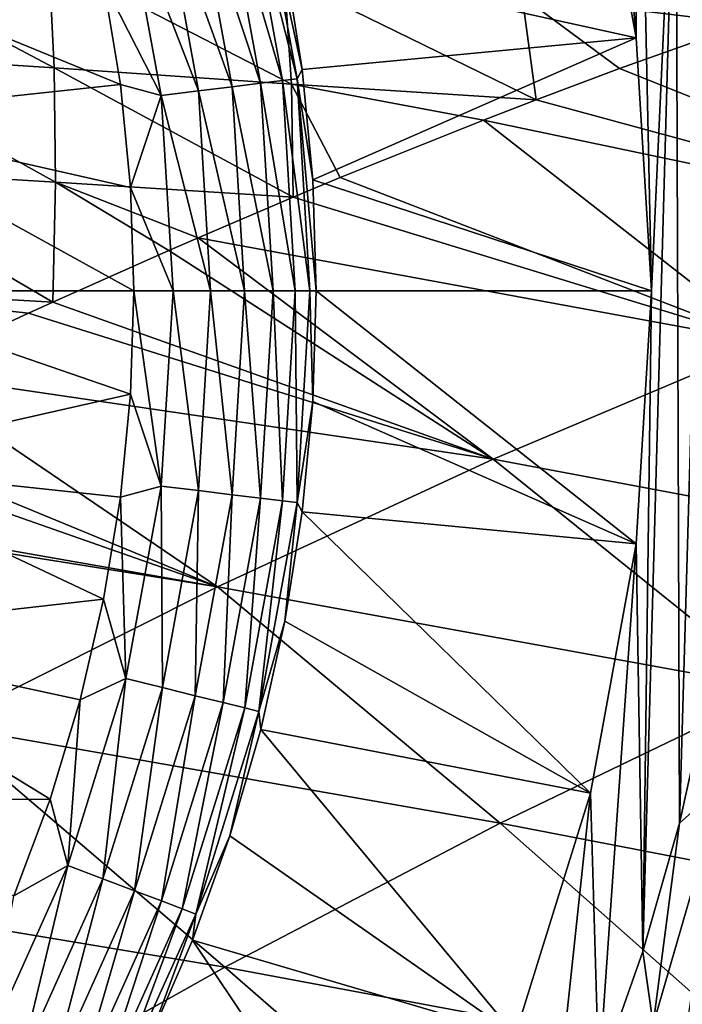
# Model space of a CAD drawing. Header units: metres. Extents: x -90 to 304, y -90 to 74.
# Tile 434 of 570: x 248.04 to 251.67, y 28.39 to 33.78. Entities that reach past the tile are written whole.
import ezdxf

# ---------------------------------------------------------------- set-up
doc = ezdxf.new("R2010")
doc.units = ezdxf.units.M
doc.layers.add('solid_21662050_350', color=7, linetype='CONTINUOUS')

msp = doc.modelspace()

# ---------------------------------------------------------------- linework, layer by layer
at = {"layer": 'solid_21662050_350'}
for points in [[(251.416153, 33.686195, 8.134833), (251.165833, 35.052132, 8.134833), (251.170197, 36.606064, 8.134833)], [(251.416153, 33.686195, 8.134833), (251.170197, 36.606064, 8.134833), (251.422791, 35.902905, 8.134833)], [(251.5, 32.299999, 8.134833), (251.416153, 33.686195, 8.134833), (251.422791, 35.902905, 8.134833)], [(251.5, 32.299999, 8.134833), (251.422791, 35.902905, 8.134833), (251.632767, 35.188286, 8.134833)], [(251.632767, 35.188286, 8.134833), (251.653732, 29.383726, 8.134833), (251.452637, 28.680962, 8.134833)], [(251.5, 32.299999, 8.134833), (251.632767, 35.188286, 8.134833), (251.452637, 28.680962, 8.134833)], [(251.799026, 34.467018, 8.134833), (251.653732, 29.383726, 8.134833), (251.632767, 35.188286, 8.134833)], [(249.491821, 34.110664, -26.917501), (251.165833, 35.052132, 8.134833), (251.416153, 33.686195, 8.134833)], [(249.152969, 34.556007, -27.512096), (249.270905, 34.585075, -27.332626), (249.478745, 33.450928, -27.332626)], [(249.270905, 34.585075, -27.332626), (249.348541, 34.604206, -27.131203), (249.558121, 33.460564, -27.131203)], [(249.478745, 33.450928, -27.332626), (249.270905, 34.585075, -27.332626), (249.558121, 33.460564, -27.131203)], [(249.348541, 34.604206, -27.131203), (249.491821, 34.110664, -26.917501), (249.586792, 33.511093, -26.917501)], [(249.558121, 33.460564, -27.131203), (249.348541, 34.604206, -27.131203), (249.586792, 33.511093, -26.917501)], [(249.000275, 34.518368, -27.661184), (249.152969, 34.556007, -27.512096), (249.35817, 33.436287, -27.512096)], [(249.35817, 33.436287, -27.512096), (249.152969, 34.556007, -27.512096), (249.478745, 33.450928, -27.332626)], [(248.620529, 34.42477, -27.841965), (248.819962, 34.473927, -27.77289), (249.0177, 33.394947, -27.77289)], [(248.819962, 34.473927, -27.77289), (249.000275, 34.518368, -27.661184), (249.202042, 33.417332, -27.661184)], [(249.0177, 33.394947, -27.77289), (248.819962, 34.473927, -27.77289), (249.202042, 33.417332, -27.661184)], [(249.202042, 33.417332, -27.661184), (249.000275, 34.518368, -27.661184), (249.35817, 33.436287, -27.512096)], [(251.799026, 34.467018, 8.134833), (251.813354, 30.1012, 8.134833), (251.653732, 29.383726, 8.134833)], [(248.813782, 33.370186, -27.841965), (248.498032, 33.989548, -27.865166), (248.620529, 34.42477, -27.841965)], [(248.813782, 33.370186, -27.841965), (248.620529, 34.42477, -27.841965), (249.0177, 33.394947, -27.77289)], [(248.226227, 33.521217, 150.442917), (248.197144, 34.118156, 147.61145), (246.935791, 34.205753, 147.724136)], [(246.957504, 33.603462, 150.565048), (248.226227, 33.521217, 150.442917), (246.935791, 34.205753, 147.724136)], [(248.590347, 33.430065, -27.865166), (246.934799, 33.253185, -27.865166), (246.740417, 34.188576, -27.865166)], [(248.498032, 33.989548, -27.865166), (248.590347, 33.430065, -27.865166), (246.740417, 34.188576, -27.865166)], [(249.527847, 33.431396, 150.278793), (249.487473, 34.021259, 147.461243), (248.197144, 34.118156, 147.61145)], [(248.226227, 33.521217, 150.442917), (249.527847, 33.431396, 150.278793), (248.197144, 34.118156, 147.61145)], [(249.586792, 33.511093, -26.917501), (249.491821, 34.110664, -26.917501), (251.416153, 33.686195, 8.134833)], [(248.813782, 33.370186, -27.841965), (248.590347, 33.430065, -27.865166), (248.498032, 33.989548, -27.865166)], [(249.487473, 34.021259, 147.461243), (250.868515, 33.3465, 149.996674), (250.791489, 33.912971, 147.279709)], [(249.527847, 33.431396, 150.278793), (250.868515, 33.3465, 149.996674), (249.487473, 34.021259, 147.461243)], [(250.791489, 33.912971, 147.279709), (250.868515, 33.3465, 149.996674), (251.32486, 33.516891, 148.917892)], [(250.791489, 33.912971, 147.279709), (251.32486, 33.516891, 148.917892), (252.018463, 33.763187, 147.272202)], [(250.791489, 33.912971, 147.279709), (252.018463, 33.763187, 147.272202), (252.105652, 33.792999, 147.064972)], [(252.018463, 33.763187, 147.272202), (251.32486, 33.516891, 148.917892), (253.642624, 32.591885, 151.963242)], [(249.643921, 32.906742, -26.917501), (249.586792, 33.511093, -26.917501), (251.416153, 33.686195, 8.134833)], [(249.643921, 32.906742, -26.917501), (251.416153, 33.686195, 8.134833), (251.5, 32.299999, 8.134833)], [(248.233673, 32.894913, 153.307098), (248.226227, 33.521217, 150.442917), (246.957504, 33.603462, 150.565048)], [(246.9655, 32.971428, 153.436371), (248.233673, 32.894913, 153.307098), (246.957504, 33.603462, 150.565048)], [(248.226227, 33.521217, 150.442917), (249.535858, 32.812107, 153.135132), (249.527847, 33.431396, 150.278793)], [(248.233673, 32.894913, 153.307098), (249.535858, 32.812107, 153.135132), (248.226227, 33.521217, 150.442917)], [(249.558121, 33.460564, -27.131203), (249.586792, 33.511093, -26.917501), (249.643921, 32.906742, -26.917501)], [(251.32486, 33.516891, 148.917892), (250.868515, 33.3465, 149.996674), (253.642624, 32.591885, 151.963242)], [(249.35817, 33.436287, -27.512096), (249.478745, 33.450928, -27.332626), (249.54837, 32.299999, -27.332626)], [(249.478745, 33.450928, -27.332626), (249.558121, 33.460564, -27.131203), (249.628311, 32.299999, -27.131203)], [(249.54837, 32.299999, -27.332626), (249.478745, 33.450928, -27.332626), (249.628311, 32.299999, -27.131203)], [(249.558121, 33.460564, -27.131203), (249.643921, 32.906742, -26.917501), (249.662979, 32.299999, -26.917501)], [(249.628311, 32.299999, -27.131203), (249.558121, 33.460564, -27.131203), (249.662979, 32.299999, -26.917501)], [(248.590347, 33.430065, -27.865166), (248.645859, 32.865788, -27.865166), (246.934799, 33.253185, -27.865166)], [(248.813782, 33.370186, -27.841965), (248.645859, 32.865788, -27.865166), (248.590347, 33.430065, -27.865166)], [(248.813782, 33.370186, -27.841965), (249.0177, 33.394947, -27.77289), (249.083923, 32.299999, -27.77289)], [(249.0177, 33.394947, -27.77289), (249.202042, 33.417332, -27.661184), (249.269623, 32.299999, -27.661184)], [(249.083923, 32.299999, -27.77289), (249.0177, 33.394947, -27.77289), (249.269623, 32.299999, -27.661184)], [(249.202042, 33.417332, -27.661184), (249.35817, 33.436287, -27.512096), (249.42691, 32.299999, -27.512096)], [(249.269623, 32.299999, -27.661184), (249.202042, 33.417332, -27.661184), (249.42691, 32.299999, -27.512096)], [(249.42691, 32.299999, -27.512096), (249.35817, 33.436287, -27.512096), (249.54837, 32.299999, -27.332626)], [(249.527847, 33.431396, 150.278793), (249.535858, 32.812107, 153.135132), (249.794525, 32.919441, 152.529388)], [(249.527847, 33.431396, 150.278793), (249.794525, 32.919441, 152.529388), (250.579239, 33.234921, 150.68013)], [(249.527847, 33.431396, 150.278793), (250.579239, 33.234921, 150.68013), (250.868515, 33.3465, 149.996674)], [(248.878525, 32.299999, -27.841965), (248.645859, 32.865788, -27.865166), (248.813782, 33.370186, -27.841965)], [(248.878525, 32.299999, -27.841965), (248.813782, 33.370186, -27.841965), (249.083923, 32.299999, -27.77289)], [(250.868515, 33.3465, 149.996674), (250.579239, 33.234921, 150.68013), (253.642624, 32.591885, 151.963242)], [(248.664352, 32.299999, -27.865166), (247, 32.299999, -27.865166), (246.934799, 33.253185, -27.865166)], [(248.645859, 32.865788, -27.865166), (248.664352, 32.299999, -27.865166), (246.934799, 33.253185, -27.865166)], [(250.579239, 33.234921, 150.68013), (249.794525, 32.919441, 152.529388), (252.140778, 32.015358, 155.498138)], [(253.642624, 32.591885, 151.963242), (250.579239, 33.234921, 150.68013), (252.140778, 32.015358, 155.498138)], [(246.760681, 32.321838, 156.354233), (248.219376, 32.237305, 156.217636), (246.9655, 32.971428, 153.436371)], [(246.9655, 32.971428, 153.436371), (248.219376, 32.237305, 156.217636), (248.233673, 32.894913, 153.307098)], [(249.794525, 32.919441, 152.529388), (249.535858, 32.812107, 153.135132), (252.140778, 32.015358, 155.498138)], [(249.643921, 32.906742, -26.917501), (251.5, 32.299999, 8.134833), (249.662979, 32.299999, -26.917501)], [(248.233673, 32.894913, 153.307098), (248.219376, 32.237305, 156.217636), (248.855804, 32.520683, 154.728577)], [(248.233673, 32.894913, 153.307098), (248.855804, 32.520683, 154.728577), (249.015427, 32.590317, 154.354156)], [(248.233673, 32.894913, 153.307098), (249.015427, 32.590317, 154.354156), (249.535858, 32.812107, 153.135132)], [(248.878525, 32.299999, -27.841965), (248.664352, 32.299999, -27.865166), (248.645859, 32.865788, -27.865166)], [(249.535858, 32.812107, 153.135132), (249.015427, 32.590317, 154.354156), (252.140778, 32.015358, 155.498138)], [(249.015427, 32.590317, 154.354156), (248.855804, 32.520683, 154.728577), (250.632507, 31.376675, 159.033447)], [(252.140778, 32.015358, 155.498138), (249.015427, 32.590317, 154.354156), (250.632507, 31.376675, 159.033447)], [(248.855804, 32.520683, 154.728577), (248.219376, 32.237305, 156.217636), (250.632507, 31.376675, 159.033447)], [(246.760681, 32.321838, 156.354233), (247.388748, 31.853445, 158.15567), (248.087051, 32.177284, 156.526413)], [(246.760681, 32.321838, 156.354233), (248.087051, 32.177284, 156.526413), (248.219376, 32.237305, 156.217636)], [(246.934799, 31.346815, -27.865166), (247, 32.299999, -27.865166), (248.645859, 31.734211, -27.865166)], [(248.664352, 32.299999, -27.865166), (248.645859, 31.734211, -27.865166), (247, 32.299999, -27.865166)], [(248.813782, 31.229813, -27.841965), (248.645859, 31.734211, -27.865166), (248.664352, 32.299999, -27.865166)], [(248.813782, 31.229813, -27.841965), (248.664352, 32.299999, -27.865166), (248.878525, 32.299999, -27.841965)], [(248.813782, 31.229813, -27.841965), (248.878525, 32.299999, -27.841965), (249.0177, 31.205053, -27.77289)], [(249.0177, 31.205053, -27.77289), (248.878525, 32.299999, -27.841965), (249.083923, 32.299999, -27.77289)], [(249.0177, 31.205053, -27.77289), (249.083923, 32.299999, -27.77289), (249.202042, 31.182671, -27.661184)], [(249.202042, 31.182671, -27.661184), (249.083923, 32.299999, -27.77289), (249.269623, 32.299999, -27.661184)], [(249.202042, 31.182671, -27.661184), (249.269623, 32.299999, -27.661184), (249.35817, 31.163712, -27.512096)], [(249.35817, 31.163712, -27.512096), (249.269623, 32.299999, -27.661184), (249.42691, 32.299999, -27.512096)], [(249.35817, 31.163712, -27.512096), (249.42691, 32.299999, -27.512096), (249.478745, 31.149071, -27.332626)], [(249.478745, 31.149071, -27.332626), (249.42691, 32.299999, -27.512096), (249.54837, 32.299999, -27.332626)], [(249.478745, 31.149071, -27.332626), (249.54837, 32.299999, -27.332626), (249.558121, 31.139435, -27.131203)], [(249.558121, 31.139435, -27.131203), (249.54837, 32.299999, -27.332626), (249.628311, 32.299999, -27.131203)], [(249.558121, 31.139435, -27.131203), (249.628311, 32.299999, -27.131203), (249.643921, 31.693256, -26.917501)], [(249.628311, 32.299999, -27.131203), (249.662979, 32.299999, -26.917501), (249.643921, 31.693256, -26.917501)], [(249.643921, 31.693256, -26.917501), (249.662979, 32.299999, -26.917501), (251.416153, 30.913803, 8.134833)], [(249.662979, 32.299999, -26.917501), (251.5, 32.299999, 8.134833), (251.416153, 30.913803, 8.134833)], [(251.416153, 30.913803, 8.134833), (251.5, 32.299999, 8.134833), (251.452637, 28.680962, 8.134833)], [(248.219376, 32.237305, 156.217636), (248.087051, 32.177284, 156.526413), (250.632507, 31.376675, 159.033447)], [(248.087051, 32.177284, 156.526413), (247.388748, 31.853445, 158.15567), (250.632507, 31.376675, 159.033447)], [(252.140778, 32.015358, 155.498138), (250.632507, 31.376675, 159.033447), (253.730576, 30.795681, 160.197952)], [(247.388748, 31.853445, 158.15567), (246.870728, 31.606266, 159.361084), (249.121109, 30.677898, 162.56163)], [(250.632507, 31.376675, 159.033447), (247.388748, 31.853445, 158.15567), (249.121109, 30.677898, 162.56163)], [(246.934799, 31.346815, -27.865166), (248.645859, 31.734211, -27.865166), (248.590347, 31.169935, -27.865166)], [(248.813782, 31.229813, -27.841965), (248.590347, 31.169935, -27.865166), (248.645859, 31.734211, -27.865166)], [(249.558121, 31.139435, -27.131203), (249.643921, 31.693256, -26.917501), (249.586792, 31.088907, -26.917501)], [(249.586792, 31.088907, -26.917501), (249.643921, 31.693256, -26.917501), (251.416153, 30.913803, 8.134833)], [(246.870728, 31.606266, 159.361084), (246.704575, 31.525743, 159.747086), (249.121109, 30.677898, 162.56163)], [(246.704575, 31.525743, 159.747086), (246.071045, 31.212614, 161.217743), (249.121109, 30.677898, 162.56163)], [(246.740417, 30.411425, -27.865166), (246.934799, 31.346815, -27.865166), (248.498032, 30.610453, -27.865166)], [(246.934799, 31.346815, -27.865166), (248.590347, 31.169935, -27.865166), (248.498032, 30.610453, -27.865166)], [(250.632507, 31.376675, 159.033447), (249.121109, 30.677898, 162.56163), (252.19841, 30.119326, 163.790222)], [(253.730576, 30.795681, 160.197952), (250.632507, 31.376675, 159.033447), (252.19841, 30.119326, 163.790222)], [(248.620529, 30.175232, -27.841965), (248.590347, 31.169935, -27.865166), (248.813782, 31.229813, -27.841965)], [(248.620529, 30.175232, -27.841965), (248.813782, 31.229813, -27.841965), (248.819962, 30.126074, -27.77289)], [(248.813782, 31.229813, -27.841965), (249.0177, 31.205053, -27.77289), (248.819962, 30.126074, -27.77289)], [(246.071045, 31.212614, 161.217743), (245.999664, 31.176842, 161.382813), (249.121109, 30.677898, 162.56163)], [(249.121109, 30.677898, 162.56163), (245.999664, 31.176842, 161.382813), (247.610443, 29.919504, 166.072281)], [(248.819962, 30.126074, -27.77289), (249.0177, 31.205053, -27.77289), (249.000275, 30.081633, -27.661184)], [(249.0177, 31.205053, -27.77289), (249.202042, 31.182671, -27.661184), (249.000275, 30.081633, -27.661184)], [(249.000275, 30.081633, -27.661184), (249.202042, 31.182671, -27.661184), (249.152969, 30.043995, -27.512096)], [(249.202042, 31.182671, -27.661184), (249.35817, 31.163712, -27.512096), (249.152969, 30.043995, -27.512096)], [(248.620529, 30.175232, -27.841965), (248.498032, 30.610453, -27.865166), (248.590347, 31.169935, -27.865166)], [(249.152969, 30.043995, -27.512096), (249.35817, 31.163712, -27.512096), (249.270905, 30.014925, -27.332626)], [(249.35817, 31.163712, -27.512096), (249.478745, 31.149071, -27.332626), (249.270905, 30.014925, -27.332626)], [(249.270905, 30.014925, -27.332626), (249.478745, 31.149071, -27.332626), (249.348541, 29.995792, -27.131203)], [(249.478745, 31.149071, -27.332626), (249.558121, 31.139435, -27.131203), (249.348541, 29.995792, -27.131203)], [(249.348541, 29.995792, -27.131203), (249.558121, 31.139435, -27.131203), (249.491821, 30.489338, -26.917501)], [(249.558121, 31.139435, -27.131203), (249.586792, 31.088907, -26.917501), (249.491821, 30.489338, -26.917501)], [(249.491821, 30.489338, -26.917501), (249.586792, 31.088907, -26.917501), (251.165833, 29.547869, 8.134833)], [(249.586792, 31.088907, -26.917501), (251.416153, 30.913803, 8.134833), (251.165833, 29.547869, 8.134833)], [(251.165833, 29.547869, 8.134833), (251.416153, 30.913803, 8.134833), (251.211075, 27.995092, 8.134833)], [(251.416153, 30.913803, 8.134833), (251.452637, 28.680962, 8.134833), (251.211075, 27.995092, 8.134833)], [(249.121109, 30.677898, 162.56163), (247.610443, 29.919504, 166.072281), (250.671097, 29.38327, 167.358124)], [(252.19841, 30.119326, 163.790222), (249.121109, 30.677898, 162.56163), (250.671097, 29.38327, 167.358124)], [(246.740417, 30.411425, -27.865166), (248.498032, 30.610453, -27.865166), (248.369339, 30.05829, -27.865166)], [(248.620529, 30.175232, -27.841965), (248.369339, 30.05829, -27.865166), (248.498032, 30.610453, -27.865166)], [(249.348541, 29.995792, -27.131203), (249.491821, 30.489338, -26.917501), (249.359406, 29.896914, -26.917501)], [(249.359406, 29.896914, -26.917501), (249.491821, 30.489338, -26.917501), (251.165833, 29.547869, 8.134833)], [(246.420486, 29.511204, -27.865166), (246.740417, 30.411425, -27.865166), (248.204773, 29.515635, -27.865166)], [(246.740417, 30.411425, -27.865166), (248.369339, 30.05829, -27.865166), (248.204773, 29.515635, -27.865166)], [(248.301559, 29.151634, -27.841965), (248.369339, 30.05829, -27.865166), (248.620529, 30.175232, -27.841965)], [(248.301559, 29.151634, -27.841965), (248.620529, 30.175232, -27.841965), (248.493622, 29.078796, -27.77289)], [(248.620529, 30.175232, -27.841965), (248.819962, 30.126074, -27.77289), (248.493622, 29.078796, -27.77289)], [(248.493622, 29.078796, -27.77289), (248.819962, 30.126074, -27.77289), (248.667252, 29.012945, -27.661184)], [(248.819962, 30.126074, -27.77289), (249.000275, 30.081633, -27.661184), (248.667252, 29.012945, -27.661184)], [(252.19841, 30.119326, 163.790222), (250.671097, 29.38327, 167.358124), (253.718018, 28.795691, 168.62439)], [(251.653732, 29.383726, 8.134833), (251.813354, 30.1012, 8.134833), (251.89035, 29.594391, 8.151209)], [(248.301559, 29.151634, -27.841965), (248.204773, 29.515635, -27.865166), (248.369339, 30.05829, -27.865166)], [(248.667252, 29.012945, -27.661184), (249.000275, 30.081633, -27.661184), (248.814316, 28.957174, -27.512096)], [(249.000275, 30.081633, -27.661184), (249.152969, 30.043995, -27.512096), (248.814316, 28.957174, -27.512096)], [(248.814316, 28.957174, -27.512096), (249.152969, 30.043995, -27.512096), (248.927887, 28.914101, -27.332626)], [(249.152969, 30.043995, -27.512096), (249.270905, 30.014925, -27.332626), (248.927887, 28.914101, -27.332626)], [(248.927887, 28.914101, -27.332626), (249.270905, 30.014925, -27.332626), (249.00264, 28.885752, -27.131203)], [(249.270905, 30.014925, -27.332626), (249.348541, 29.995792, -27.131203), (249.00264, 28.885752, -27.131203)], [(249.00264, 28.885752, -27.131203), (249.348541, 29.995792, -27.131203), (249.190048, 29.313974, -26.917501)], [(249.348541, 29.995792, -27.131203), (249.359406, 29.896914, -26.917501), (249.190048, 29.313974, -26.917501)], [(247.610443, 29.919504, 166.072281), (246.104294, 29.104033, 169.554947), (249.161499, 28.594347, 170.869919)], [(250.671097, 29.38327, 167.358124), (247.610443, 29.919504, 166.072281), (249.161499, 28.594347, 170.869919)], [(249.190048, 29.313974, -26.917501), (249.359406, 29.896914, -26.917501), (250.752686, 28.222059, 8.134833)], [(249.359406, 29.896914, -26.917501), (251.165833, 29.547869, 8.134833), (250.752686, 28.222059, 8.134833)], [(251.508499, 28.280561, 8.151209), (251.89035, 29.594391, 8.151209), (251.684326, 28.22097, 8.204169)], [(251.653732, 29.383726, 8.134833), (251.89035, 29.594391, 8.151209), (251.508499, 28.280561, 8.151209)], [(246.420486, 29.511204, -27.865166), (248.204773, 29.515635, -27.865166), (248.005096, 28.984966, -27.865166)], [(248.301559, 29.151634, -27.841965), (248.005096, 28.984966, -27.865166), (248.204773, 29.515635, -27.865166)], [(250.752686, 28.222059, 8.134833), (251.165833, 29.547869, 8.134833), (250.928925, 27.32538, 8.134833)], [(251.165833, 29.547869, 8.134833), (251.211075, 27.995092, 8.134833), (250.928925, 27.32538, 8.134833)], [(250.671097, 29.38327, 167.358124), (249.161499, 28.594347, 170.869919), (252.204803, 28.026539, 172.162598)], [(253.718018, 28.795691, 168.62439), (250.671097, 29.38327, 167.358124), (252.204803, 28.026539, 172.162598)], [(251.452637, 28.680962, 8.134833), (251.653732, 29.383726, 8.134833), (251.508499, 28.280561, 8.151209)], [(248.984421, 28.742819, -26.917501), (249.190048, 29.313974, -26.917501), (250.752686, 28.222059, 8.134833)], [(249.00264, 28.885752, -27.131203), (249.190048, 29.313974, -26.917501), (248.984421, 28.742819, -26.917501)], [(247.861542, 28.173946, -27.841965), (248.005096, 28.984966, -27.865166), (248.301559, 29.151634, -27.841965)], [(247.861542, 28.173946, -27.841965), (248.301559, 29.151634, -27.841965), (248.043411, 28.078489, -27.77289)], [(248.301559, 29.151634, -27.841965), (248.493622, 29.078796, -27.77289), (248.043411, 28.078489, -27.77289)], [(249.161499, 28.594347, 170.869919), (246.104294, 29.104033, 169.554947), (247.681686, 27.762941, 174.291809)], [(248.043411, 28.078489, -27.77289), (248.493622, 29.078796, -27.77289), (248.20784, 27.992189, -27.661184)], [(248.493622, 29.078796, -27.77289), (248.667252, 29.012945, -27.661184), (248.20784, 27.992189, -27.661184)], [(248.20784, 27.992189, -27.661184), (248.667252, 29.012945, -27.661184), (248.347107, 27.9191, -27.512096)], [(248.667252, 29.012945, -27.661184), (248.814316, 28.957174, -27.512096), (248.347107, 27.9191, -27.512096)], [(248.347107, 27.9191, -27.512096), (248.814316, 28.957174, -27.512096), (248.454666, 27.862652, -27.332626)], [(248.814316, 28.957174, -27.512096), (248.927887, 28.914101, -27.332626), (248.454666, 27.862652, -27.332626)], [(248.454666, 27.862652, -27.332626), (248.927887, 28.914101, -27.332626), (248.525452, 27.825497, -27.131203)], [(248.927887, 28.914101, -27.332626), (249.00264, 28.885752, -27.131203), (248.525452, 27.825497, -27.131203)], [(248.525452, 27.825497, -27.131203), (249.00264, 28.885752, -27.131203), (248.743332, 28.185701, -26.917501)], [(249.00264, 28.885752, -27.131203), (248.984421, 28.742819, -26.917501), (248.743332, 28.185701, -26.917501)], [(248.743332, 28.185701, -26.917501), (248.984421, 28.742819, -26.917501), (250.182739, 26.955685, 8.134833)], [(248.984421, 28.742819, -26.917501), (250.752686, 28.222059, 8.134833), (250.182739, 26.955685, 8.134833)], [(251.211075, 27.995092, 8.134833), (251.452637, 28.680962, 8.134833), (251.508499, 28.280561, 8.151209)], [(249.161499, 28.594347, 170.869919), (247.681686, 27.762941, 174.291809), (250.743164, 27.219496, 175.558807)], [(252.204803, 28.026539, 172.162598), (249.161499, 28.594347, 170.869919), (250.743164, 27.219496, 175.558807)]]:
    msp.add_3dface(points, dxfattribs=at)

doc.saveas('drawing.dxf')
